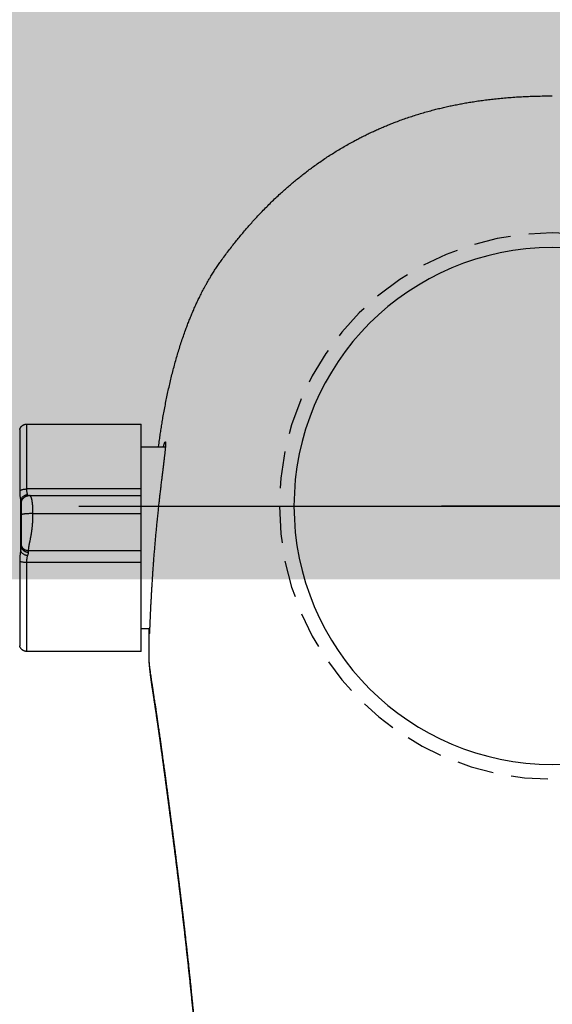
# Model space of a CAD drawing. Header units: millimetres. Extents: x 7483 to 13091, y 8111 to 13871.
# Tile 849 of 920: x 11571.27 to 11574.88, y 10658.83 to 10665.5. Entities that reach past the tile are written whole.
import ezdxf

# ---------------------------------------------------------------- set-up
doc = ezdxf.new("R2010")
doc.units = ezdxf.units.MM
doc.linetypes.add('DASHED', pattern=[19.05, 12.7, -6.35])
doc.linetypes.add('HIDDEN', pattern=[0.375, 0.25, -0.125])
doc.layers.add('daszed - 25x20', color=7, linetype='Continuous', lineweight=9, true_color=0xf7c6a0)
doc.layers.add('Wyposazenie Wew - Urzadzenia Sanitarne', color=6, linetype='Continuous')

# ---------------------------------------------------------------- blocks, each defined once
blk = doc.blocks.new('ORAS_ELECTRA')
for p, q in [((3.5617, 0.5549), (2.7874, 0.5549)), ((2.7874, 0.1156), (2.7874, 0.5549)), ((2.7874, 0.4019), (2.6221, 0.4019)), ((2.7874, 0.0717), (2.7874, 0.1156)), ((2.7874, 0.1156), (3.5617, 0.1156)), ((3.5426, 0.0716), (2.7874, 0.0716)), ((3.5426, 0.0716), (3.5426, 0.0716)), ((3.6034, 0.04), (3.6034, -0.3033)), ((3.5197, -0.0512), (2.7874, -0.0512)), ((2.7874, -0.3808), (2.7874, -0.3035)), ((2.7874, -0.3035), (3.5497, -0.3035)), ((2.7874, -0.9851), (2.7874, -0.3808)), ((3.5617, -0.3808), (2.7874, -0.3808)), ((2.7294, -0.832), (2.7874, -0.832)), ((2.7874, -0.9851), (3.5617, -0.9851)), ((2.7328, -1.0256), (2.7328, -1.0252))]:
    blk.add_line(p, q)
blk.add_lwpolyline([(-0.75, 0), (0.75, 0)])
at = {"color": 9, "linetype": 'HIDDEN', "true_color": 0xb8b8b8}
blk.add_circle((0, 0), 1.85, dxfattribs=at)
for points, knots in [([(2.6687, 0.4019), (2.6666, 0.4174), (2.6629, 0.4456), (2.6569, 0.4863), (2.6511, 0.5241), (2.6451, 0.5618), (2.6384, 0.6015), (2.631, 0.6429), (2.6228, 0.6863), (2.6142, 0.7295), (2.6051, 0.7727), (2.5955, 0.8158), (2.5855, 0.8586), (2.575, 0.901), (2.564, 0.9432), (2.5525, 0.9852), (2.5404, 1.0269), (2.5278, 1.0682), (2.5146, 1.1092), (2.5008, 1.15), (2.4876, 1.1872), (2.4752, 1.2207), (2.4636, 1.2507), (2.4516, 1.2806), (2.4392, 1.3103), (2.4264, 1.3399), (2.4131, 1.3693), (2.3994, 1.3986), (2.3845, 1.429), (2.3683, 1.4605), (2.3527, 1.4895), (2.3387, 1.5147), (2.3263, 1.5361), (2.3125, 1.5592), (2.2971, 1.5839), (2.28, 1.6101), (2.2625, 1.636), (2.2424, 1.6644), (2.2197, 1.6954), (2.1946, 1.7289), (2.17, 1.7608), (2.1459, 1.7913), (2.1224, 1.8203), (2.0986, 1.849), (2.0744, 1.8775), (2.0498, 1.9056), (2.0236, 1.9349), (1.9958, 1.9652), (1.9661, 1.9964), (1.936, 2.0272), (1.9054, 2.0576), (1.8742, 2.0875), (1.8443, 2.1153), (1.8157, 2.1411), (1.7885, 2.1651), (1.761, 2.1886), (1.733, 2.2117), (1.7048, 2.2345), (1.6762, 2.2569), (1.6472, 2.2789), (1.6167, 2.3014), (1.5845, 2.3243), (1.5507, 2.3476), (1.5164, 2.3703), (1.4818, 2.3925), (1.4467, 2.4141), (1.4111, 2.4351), (1.3753, 2.4556), (1.3419, 2.4738), (1.3111, 2.49), (1.2831, 2.5043), (1.2548, 2.5182), (1.2264, 2.5318), (1.1977, 2.545), (1.1687, 2.5579), (1.1395, 2.5704), (1.1098, 2.5826), (1.0801, 2.5945), (1.0473, 2.607), (1.0114, 2.6201), (0.9725, 2.6336), (0.9332, 2.6464), (0.8938, 2.6586), (0.8541, 2.6701), (0.8161, 2.6806), (0.7797, 2.6899), (0.7452, 2.6983), (0.7105, 2.7063), (0.6756, 2.7138), (0.6407, 2.7208), (0.6056, 2.7274), (0.5704, 2.7336), (0.5333, 2.7397), (0.4941, 2.7455), (0.4529, 2.7511), (0.4116, 2.7561), (0.3687, 2.7607), (0.3242, 2.765), (0.2781, 2.7687), (0.2319, 2.7718), (0.1856, 2.7743), (0.1392, 2.7762), (0.0928, 2.7775), (0.0464, 2.7784), (0.0155, 2.7785), (0, 2.7785)], [0, 0, 0, 0, 0.011884, 0.021541, 0.031198, 0.040858, 0.050517, 0.061658, 0.072798, 0.083938, 0.09509, 0.106242, 0.117393, 0.128399, 0.139405, 0.150419, 0.161432, 0.172305, 0.183178, 0.19406, 0.204942, 0.213072, 0.221203, 0.229333, 0.237463, 0.245619, 0.253775, 0.261931, 0.270086, 0.279443, 0.288799, 0.295047, 0.301296, 0.307544, 0.315447, 0.323352, 0.331258, 0.339161, 0.34974, 0.36032, 0.370899, 0.380327, 0.389756, 0.399185, 0.408626, 0.418068, 0.427509, 0.43839, 0.449271, 0.460152, 0.471056, 0.481961, 0.492865, 0.502019, 0.511174, 0.520329, 0.529483, 0.538667, 0.547851, 0.557036, 0.566219, 0.5766, 0.586982, 0.597364, 0.607745, 0.618173, 0.628604, 0.639034, 0.649463, 0.65742, 0.665378, 0.673335, 0.681305, 0.689275, 0.697245, 0.705338, 0.713432, 0.721531, 0.729629, 0.740047, 0.750464, 0.760882, 0.771325, 0.781768, 0.792212, 0.801205, 0.8102, 0.819195, 0.828189, 0.837207, 0.846227, 0.855246, 0.864265, 0.874765, 0.885266, 0.895775, 0.906283, 0.917982, 0.929681, 0.941381, 0.953079, 0.964809, 0.97654, 0.98827, 1, 1, 1, 1]), ([(3.61, 0.518), (3.6095, 0.5196), (3.6085, 0.5228), (3.6066, 0.5271), (3.6045, 0.531), (3.6024, 0.5341), (3.6005, 0.5365), (3.5989, 0.5384), (3.5974, 0.54), (3.596, 0.5414), (3.5944, 0.5428), (3.5923, 0.5445), (3.5896, 0.5465), (3.5864, 0.5485), (3.5825, 0.5505), (3.5781, 0.5523), (3.5731, 0.5537), (3.5675, 0.5547), (3.5637, 0.5549), (3.5617, 0.5549)], [0, 0, 0, 0, 0.078431, 0.1516011, 0.2186896, 0.2790502, 0.32217, 0.3604948, 0.3938979, 0.422293, 0.4507485, 0.4935938, 0.5444787, 0.6032665, 0.6696909, 0.7433181, 0.8235147, 0.9094301, 1, 1, 1, 1]), ([(3.5617, 0.1156), (3.5617, 0.1291), (3.5617, 0.156), (3.5617, 0.1948), (3.5617, 0.2323), (3.5617, 0.2683), (3.5617, 0.3025), (3.5617, 0.3351), (3.5617, 0.3657), (3.5617, 0.3943), (3.5617, 0.4209), (3.5617, 0.4452), (3.5617, 0.4673), (3.5617, 0.4871), (3.5617, 0.5045), (3.5617, 0.5194), (3.5617, 0.5317), (3.5617, 0.5415), (3.5617, 0.5488), (3.5617, 0.5532), (3.5617, 0.5552), (3.5617, 0.5548), (3.5617, 0.5547)], [0, 0, 0, 0, 0.051969, 0.103938, 0.155907, 0.207876, 0.259845, 0.311814, 0.363783, 0.415752, 0.467721, 0.51969, 0.571659, 0.623628, 0.675597, 0.727566, 0.779535, 0.831504, 0.883473, 0.935442, 0.987411, 1, 1, 1, 1]), ([(3.61, 0.5179), (3.61, 0.5179), (3.61, 0.5178), (3.61, 0.5162), (3.61, 0.5136), (3.61, 0.5098), (3.61, 0.5049), (3.61, 0.4989), (3.61, 0.4918), (3.61, 0.4836), (3.61, 0.4745), (3.61, 0.4644), (3.61, 0.4531), (3.61, 0.4408), (3.61, 0.4274), (3.61, 0.413), (3.61, 0.3976), (3.61, 0.3814), (3.61, 0.3644), (3.61, 0.3466), (3.61, 0.3279), (3.61, 0.3084), (3.61, 0.2879), (3.61, 0.2665), (3.61, 0.2444), (3.61, 0.2215), (3.61, 0.1982), (3.61, 0.1743), (3.61, 0.15), (3.61, 0.1252), (3.61, 0.1082), (3.61, 0.0997)], [0, 0, 0, 0, 0.030258, 0.064558, 0.099481, 0.134404, 0.169327, 0.204251, 0.239174, 0.273473, 0.307773, 0.342072, 0.376372, 0.411295, 0.446218, 0.481141, 0.516065, 0.550988, 0.585287, 0.619587, 0.653886, 0.688186, 0.723109, 0.758032, 0.792955, 0.827879, 0.862802, 0.897101, 0.931401, 0.9657, 1, 1, 1, 1]), ([(2.6354, 0.4019), (2.6351, 0.403), (2.6344, 0.4055), (2.6334, 0.4092), (2.6323, 0.413), (2.6313, 0.4165), (2.6303, 0.4198), (2.6292, 0.423), (2.6282, 0.4258), (2.6272, 0.4283), (2.6263, 0.4305), (2.6255, 0.4322), (2.6247, 0.4336), (2.6238, 0.4346), (2.623, 0.4351), (2.6224, 0.4348), (2.6219, 0.4339), (2.6215, 0.4324), (2.6212, 0.4304), (2.6211, 0.4282), (2.621, 0.4257), (2.621, 0.4228), (2.621, 0.4196), (2.6212, 0.4159), (2.6214, 0.4115), (2.6217, 0.4061), (2.6222, 0.3997), (2.6228, 0.3926), (2.6235, 0.3851), (2.6243, 0.3773), (2.6251, 0.3697), (2.6259, 0.3622), (2.6268, 0.3547), (2.6276, 0.3469), (2.6286, 0.3387), (2.6296, 0.3303), (2.6307, 0.3205), (2.6321, 0.3095), (2.6336, 0.297), (2.6352, 0.284), (2.6368, 0.2709), (2.6384, 0.2578), (2.64, 0.2454), (2.6415, 0.2333), (2.6429, 0.2216), (2.6444, 0.2096), (2.6459, 0.1973), (2.6475, 0.1848), (2.6492, 0.1707), (2.6511, 0.1551), (2.6532, 0.1377), (2.6553, 0.12), (2.6574, 0.1024), (2.6594, 0.0852), (2.6612, 0.0691), (2.663, 0.0537), (2.6647, 0.0389), (2.6663, 0.0239), (2.668, 0.0088), (2.6697, -0.0065), (2.6715, -0.0235), (2.6735, -0.0422), (2.6757, -0.0626), (2.6778, -0.0833), (2.6798, -0.1034), (2.6818, -0.123), (2.6835, -0.141), (2.6852, -0.1581), (2.6867, -0.1748), (2.6883, -0.1921), (2.69, -0.2101), (2.6916, -0.2281), (2.6932, -0.2466), (2.6948, -0.2655), (2.6965, -0.2849), (2.6981, -0.3043), (2.6996, -0.3235), (2.7011, -0.3425), (2.7025, -0.3603), (2.7038, -0.377), (2.7049, -0.3926), (2.7061, -0.4081), (2.7072, -0.4235), (2.7083, -0.4388), (2.7094, -0.4555), (2.7106, -0.4735), (2.7119, -0.4927), (2.7131, -0.5117), (2.7142, -0.5299), (2.7153, -0.5471), (2.7162, -0.5625), (2.717, -0.5769), (2.7178, -0.5901), (2.7185, -0.6032), (2.7192, -0.616), (2.7199, -0.6286), (2.7206, -0.6422), (2.7214, -0.6567), (2.7222, -0.6719), (2.7229, -0.6867), (2.7236, -0.7006), (2.7242, -0.7135), (2.7247, -0.7249), (2.7252, -0.7353), (2.7256, -0.7448), (2.726, -0.754), (2.7264, -0.7628), (2.7268, -0.7714), (2.7272, -0.7804), (2.7276, -0.7897), (2.728, -0.7993), (2.7283, -0.8082), (2.7287, -0.8163), (2.729, -0.8235), (2.7293, -0.8296), (2.7295, -0.835), (2.7297, -0.8396), (2.7299, -0.8439), (2.7301, -0.8478), (2.7303, -0.8513), (2.7305, -0.8547), (2.7307, -0.8579), (2.7308, -0.8607), (2.731, -0.8628), (2.7312, -0.8642), (2.7313, -0.865), (2.7314, -0.8651), (2.7315, -0.8648), (2.7316, -0.8641), (2.7317, -0.863), (2.7318, -0.8615), (2.7319, -0.8596), (2.7319, -0.857), (2.732, -0.8537), (2.7321, -0.8495), (2.7321, -0.8445), (2.7322, -0.8391), (2.7322, -0.8348), (2.7322, -0.8324), (2.7322, -0.832)], [0, 0, 0, 0, 0.0042792, 0.0099787, 0.0156781, 0.021404, 0.0271325, 0.0336812, 0.0402309, 0.0467796, 0.0533655, 0.0599525, 0.0665385, 0.075105, 0.0836716, 0.0922755, 0.1008795, 0.1086514, 0.1164303, 0.1228835, 0.1293378, 0.135791, 0.1422804, 0.1487709, 0.1552604, 0.1636998, 0.1721392, 0.1806144, 0.1890896, 0.1967438, 0.2044047, 0.2108416, 0.2172794, 0.2237163, 0.2301885, 0.2366616, 0.2431338, 0.2515487, 0.2599637, 0.2684131, 0.2768626, 0.2844923, 0.2921284, 0.2986405, 0.3051535, 0.3116655, 0.3182132, 0.3247618, 0.3313095, 0.3398225, 0.3483355, 0.3568835, 0.3654316, 0.3731504, 0.3808757, 0.3874612, 0.3940477, 0.4006332, 0.4072552, 0.4138782, 0.4205002, 0.4291111, 0.4377221, 0.4463692, 0.4550164, 0.4628257, 0.4706418, 0.477228, 0.4838183, 0.4911381, 0.498458, 0.5058002, 0.5131423, 0.5210725, 0.5290028, 0.5369615, 0.5449203, 0.5527456, 0.5605779, 0.5671458, 0.5737147, 0.5802826, 0.5868873, 0.593493, 0.6000978, 0.6086872, 0.6172766, 0.6259026, 0.6345286, 0.6423194, 0.650117, 0.6566572, 0.6631984, 0.6697386, 0.6763153, 0.682893, 0.6894697, 0.6980223, 0.7065749, 0.7151638, 0.7237526, 0.7315096, 0.7392733, 0.7458024, 0.7523325, 0.7588616, 0.765427, 0.7719935, 0.7785589, 0.7870967, 0.7956344, 0.8042082, 0.812782, 0.8205252, 0.8282751, 0.8348041, 0.841334, 0.847863, 0.8544283, 0.8609946, 0.8675599, 0.8760975, 0.884635, 0.8932085, 0.9017821, 0.909525, 0.9172746, 0.9238053, 0.930337, 0.9368677, 0.9434348, 0.9500028, 0.9565699, 0.9651097, 0.9736495, 0.9822254, 0.9908012, 0.9985463, 1, 1, 1, 1]), ([(2.7874, -0.0512), (2.7874, -0.0486), (2.7874, -0.0433), (2.7874, -0.0357), (2.7874, -0.0284), (2.7874, -0.0214), (2.7874, -0.0147), (2.7874, -0.0083), (2.7874, -0.0022), (2.7874, 0.0036), (2.7874, 0.0091), (2.7874, 0.0144), (2.7874, 0.0193), (2.7874, 0.024), (2.7874, 0.0284), (2.7874, 0.0328), (2.7874, 0.037), (2.7874, 0.0411), (2.7874, 0.0449), (2.7874, 0.0484), (2.7874, 0.0516), (2.7874, 0.0545), (2.7874, 0.0573), (2.7874, 0.0599), (2.7874, 0.0622), (2.7874, 0.0643), (2.7874, 0.0661), (2.7874, 0.0677), (2.7874, 0.0691), (2.7874, 0.0702), (2.7874, 0.071), (2.7874, 0.0715), (2.7874, 0.0716), (2.7874, 0.0716), (2.7874, 0.0716)], [0, 0, 0, 0, 0.019721, 0.03899, 0.057967, 0.076814, 0.095683, 0.114718, 0.134051, 0.153798, 0.17406, 0.194923, 0.216457, 0.238722, 0.261761, 0.285612, 0.313317, 0.342096, 0.371961, 0.402918, 0.434962, 0.468086, 0.502274, 0.541086, 0.581133, 0.622379, 0.664784, 0.708307, 0.762973, 0.819155, 0.87676, 0.935693, 0.995855, 1, 1, 1, 1]), ([(3.5197, -0.0512), (3.5197, -0.0486), (3.5197, -0.0435), (3.5199, -0.0359), (3.52, -0.0284), (3.5202, -0.0212), (3.5205, -0.0142), (3.5209, -0.0073), (3.5213, -0.0007), (3.5218, 0.0056), (3.5223, 0.0114), (3.5229, 0.0167), (3.5233, 0.0202), (3.5236, 0.0225), (3.5238, 0.0237), (3.5239, 0.0249), (3.5241, 0.0261), (3.5242, 0.0272), (3.5245, 0.0292), (3.525, 0.0321), (3.5257, 0.0358), (3.5264, 0.0395), (3.5272, 0.0433), (3.5281, 0.047), (3.529, 0.0503), (3.5299, 0.0533), (3.5308, 0.056), (3.5317, 0.0585), (3.5327, 0.0609), (3.5337, 0.063), (3.5349, 0.0653), (3.5362, 0.0673), (3.5377, 0.069), (3.539, 0.0702), (3.5402, 0.071), (3.5413, 0.0714), (3.5421, 0.0716), (3.5425, 0.0716), (3.5426, 0.0716)], [0, 0, 0, 0, 0.01917, 0.038292, 0.057502, 0.076956, 0.09682, 0.117269, 0.138479, 0.160625, 0.183871, 0.204366, 0.225833, 0.231627, 0.237495, 0.243437, 0.249456, 0.255552, 0.261727, 0.28189, 0.304533, 0.329846, 0.358036, 0.389317, 0.423917, 0.45358, 0.485546, 0.519924, 0.556824, 0.596349, 0.638597, 0.700325, 0.760775, 0.819502, 0.876112, 0.93026, 0.981648, 1, 1, 1, 1]), ([(3.5997, 0.0163), (3.5997, 0.0165), (3.5997, 0.017), (3.5997, 0.0179), (3.5997, 0.0187), (3.5996, 0.0195), (3.5996, 0.0202), (3.5996, 0.0209), (3.5995, 0.0214), (3.5995, 0.0219), (3.5994, 0.0223), (3.5994, 0.0227), (3.5993, 0.023), (3.5993, 0.0233), (3.5993, 0.0236), (3.5992, 0.024), (3.5991, 0.0244), (3.5991, 0.0249), (3.5989, 0.0258), (3.5987, 0.0272), (3.5981, 0.0298), (3.5972, 0.033), (3.5958, 0.0367), (3.5943, 0.0401), (3.5927, 0.0432), (3.5909, 0.0462), (3.5892, 0.0486), (3.5878, 0.0504), (3.5868, 0.0516), (3.586, 0.0525), (3.5853, 0.0533), (3.5845, 0.0541), (3.5835, 0.0551), (3.5823, 0.0563), (3.5805, 0.0579), (3.5783, 0.0597), (3.5758, 0.0615), (3.5733, 0.0632), (3.5709, 0.0645), (3.5686, 0.0657), (3.5666, 0.0666), (3.5648, 0.0674), (3.5631, 0.068), (3.5613, 0.0687), (3.5592, 0.0693), (3.5569, 0.0699), (3.5543, 0.0705), (3.5521, 0.0709), (3.5502, 0.0711), (3.5487, 0.0713), (3.547, 0.0715), (3.5449, 0.0716), (3.5435, 0.0716), (3.5427, 0.0716)], [0, 0, 0, 0, 0.041021, 0.077129, 0.108289, 0.134488, 0.155745, 0.166554, 0.175503, 0.182672, 0.188223, 0.190501, 0.192537, 0.19444, 0.19634, 0.198367, 0.203303, 0.208682, 0.214023, 0.226465, 0.24817, 0.285339, 0.314754, 0.343372, 0.372817, 0.40328, 0.434823, 0.453059, 0.467575, 0.478348, 0.486536, 0.495857, 0.510203, 0.526983, 0.546081, 0.579762, 0.61095, 0.639622, 0.668015, 0.693395, 0.715765, 0.735138, 0.75305, 0.773725, 0.797404, 0.824822, 0.855364, 0.888996, 0.905911, 0.923594, 0.944615, 0.9701, 1, 1, 1, 1]), ([(3.5528, 0.0707), (3.5531, 0.0713), (3.5538, 0.0731), (3.5547, 0.0751), (3.5553, 0.0765)], [0, 0, 0, 0, 0.333283, 1, 1, 1, 1]), ([(3.5553, 0.0765), (3.556, 0.0782), (3.5573, 0.0817), (3.5589, 0.0876), (3.5602, 0.094), (3.5611, 0.1008), (3.5616, 0.108), (3.5617, 0.1131), (3.5617, 0.1156)], [0, 0, 0, 0, 0.1721607, 0.3417805, 0.5091093, 0.6744073, 0.8379446, 1, 1, 1, 1]), ([(3.5553, 0.0765), (3.5579, 0.0762), (3.5633, 0.0754), (3.5713, 0.073), (3.5791, 0.0694), (3.5863, 0.0648), (3.5925, 0.0593), (3.5975, 0.0531), (3.6013, 0.0467), (3.6027, 0.0422), (3.6034, 0.04)], [0, 0, 0, 0, 0.118749, 0.242699, 0.370375, 0.5, 0.629625, 0.757301, 0.881251, 1, 1, 1, 1]), ([(3.61, 0.0997), (3.6092, 0.1008), (3.6076, 0.103), (3.6036, 0.106), (3.5985, 0.1088), (3.5923, 0.1113), (3.5852, 0.1132), (3.5775, 0.1146), (3.5696, 0.1154), (3.5643, 0.1155), (3.5617, 0.1156)], [0, 0, 0, 0, 0.1191402, 0.243165, 0.3706743, 0.5, 0.6293257, 0.756835, 0.8808598, 1, 1, 1, 1]), ([(3.61, 0.0997), (3.61, 0.0958), (3.6099, 0.088), (3.6093, 0.0769), (3.6084, 0.0665), (3.6071, 0.0568), (3.6055, 0.0478), (3.6041, 0.0426), (3.6034, 0.04)], [0, 0, 0, 0, 0.165911, 0.33128, 0.498335, 0.665401, 0.831978, 1, 1, 1, 1]), ([(3.6034, 0.04), (3.6029, 0.0371), (3.602, 0.0315), (3.6008, 0.0242), (3.5999, 0.0178), (3.5998, 0.0145), (3.5997, 0.0128)], [0, 0, 0, 0, 0.266792, 0.520964, 0.764581, 1, 1, 1, 1]), ([(3.5997, 0.0162), (3.5997, 0.016), (3.5997, 0.0157), (3.5997, 0.0147), (3.5997, 0.0133), (3.5997, 0.0115), (3.5997, 0.0093), (3.5997, 0.0068), (3.5997, 0.0038), (3.5997, 0.0008), (3.5997, -0.0021), (3.5997, -0.0048), (3.5997, -0.0077), (3.5997, -0.0107), (3.5997, -0.0139), (3.5997, -0.0173), (3.5997, -0.0209), (3.5997, -0.0247), (3.5997, -0.028), (3.5997, -0.0305), (3.5997, -0.0321), (3.5997, -0.0338), (3.5997, -0.0354), (3.5997, -0.0371), (3.5997, -0.0396), (3.5997, -0.0429), (3.5997, -0.0464), (3.5997, -0.0488), (3.5997, -0.0501), (3.5997, -0.0514), (3.5997, -0.0527), (3.5997, -0.054), (3.5997, -0.0553), (3.5997, -0.0563), (3.5997, -0.0571), (3.5997, -0.0576), (3.5997, -0.0582), (3.5997, -0.0591), (3.5997, -0.0598), (3.5997, -0.0603)], [0, 0, 0, 0, 0.076078, 0.15297, 0.227006, 0.298208, 0.366602, 0.432213, 0.495074, 0.555219, 0.594456, 0.632169, 0.668376, 0.703094, 0.736346, 0.768157, 0.800233, 0.830287, 0.858366, 0.86887, 0.879083, 0.889008, 0.898651, 0.908017, 0.917111, 0.938818, 0.957286, 0.962758, 0.967903, 0.972732, 0.977263, 0.981513, 0.985504, 0.989865, 0.991183, 0.992445, 0.993663, 0.996026, 1, 1, 1, 1]), ([(2.7874, -0.3035), (2.7874, -0.3017), (2.7874, -0.2982), (2.7874, -0.2926), (2.7874, -0.287), (2.7874, -0.2811), (2.7874, -0.275), (2.7874, -0.2687), (2.7874, -0.2626), (2.7874, -0.2568), (2.7874, -0.2513), (2.7874, -0.2456), (2.7874, -0.2398), (2.7874, -0.2337), (2.7874, -0.2275), (2.7874, -0.2213), (2.7874, -0.2152), (2.7874, -0.2092), (2.7874, -0.2031), (2.7874, -0.1968), (2.7874, -0.1903), (2.7874, -0.1841), (2.7874, -0.1782), (2.7874, -0.1726), (2.7874, -0.167), (2.7874, -0.1612), (2.7874, -0.1553), (2.7874, -0.1493), (2.7874, -0.1432), (2.7874, -0.137), (2.7874, -0.1307), (2.7874, -0.1242), (2.7874, -0.1176), (2.7874, -0.1108), (2.7874, -0.1039), (2.7874, -0.0969), (2.7874, -0.0896), (2.7874, -0.0823), (2.7874, -0.0747), (2.7874, -0.067), (2.7874, -0.0591), (2.7874, -0.0539), (2.7874, -0.0512)], [0, 0, 0, 0, 0.049887, 0.099698, 0.149297, 0.198547, 0.247314, 0.295466, 0.34287, 0.379507, 0.415541, 0.45091, 0.485556, 0.519419, 0.552445, 0.584578, 0.61163, 0.637943, 0.663488, 0.688238, 0.712168, 0.735259, 0.752802, 0.769811, 0.786283, 0.802217, 0.817617, 0.832489, 0.846477, 0.85999, 0.873048, 0.885678, 0.897914, 0.909797, 0.921379, 0.932718, 0.943882, 0.954949, 0.966002, 0.977133, 0.988433, 1, 1, 1, 1]), ([(3.5497, -0.3035), (3.5497, -0.3018), (3.5497, -0.2983), (3.5493, -0.2928), (3.5487, -0.2869), (3.5479, -0.2809), (3.547, -0.2747), (3.5462, -0.2701), (3.5457, -0.2672), (3.5455, -0.266), (3.5453, -0.2648), (3.5451, -0.2637), (3.5448, -0.2621), (3.5443, -0.2597), (3.5436, -0.2561), (3.5428, -0.2522), (3.5419, -0.2479), (3.5409, -0.2431), (3.5397, -0.2373), (3.5383, -0.2302), (3.5366, -0.2217), (3.535, -0.2134), (3.5336, -0.2059), (3.5325, -0.1997), (3.5314, -0.1935), (3.5304, -0.1875), (3.5295, -0.1816), (3.5286, -0.1759), (3.5278, -0.1702), (3.5271, -0.1647), (3.5263, -0.1594), (3.5256, -0.1538), (3.5251, -0.1496), (3.5248, -0.1469), (3.5248, -0.1461), (3.5247, -0.1454), (3.5246, -0.1446), (3.5245, -0.1438), (3.5242, -0.1409), (3.5237, -0.1359), (3.523, -0.1284), (3.5224, -0.1209), (3.5218, -0.1133), (3.5213, -0.1056), (3.5209, -0.0979), (3.5205, -0.0902), (3.5202, -0.0824), (3.52, -0.0746), (3.5199, -0.0668), (3.5197, -0.059), (3.5197, -0.0538), (3.5197, -0.0512)], [0, 0, 0, 0, 0.047929, 0.097632, 0.148959, 0.20173, 0.249192, 0.297439, 0.305998, 0.314574, 0.323166, 0.331729, 0.336957, 0.358592, 0.382731, 0.408606, 0.436117, 0.465151, 0.495573, 0.53725, 0.580638, 0.625264, 0.652229, 0.677298, 0.700547, 0.722056, 0.741908, 0.760187, 0.77698, 0.792763, 0.807157, 0.82025, 0.835675, 0.837547, 0.839386, 0.841193, 0.842966, 0.844708, 0.846419, 0.862519, 0.877721, 0.8921, 0.905742, 0.918737, 0.931183, 0.943183, 0.95484, 0.966256, 0.977529, 0.98875, 1, 1, 1, 1]), ([(3.5197, -0.0512), (3.5229, -0.0512), (3.5295, -0.0512), (3.5394, -0.0515), (3.5485, -0.0518), (3.5566, -0.0522), (3.5636, -0.0527), (3.5703, -0.0532), (3.5764, -0.0538), (3.5819, -0.0545), (3.5868, -0.0553), (3.5909, -0.0561), (3.5946, -0.057), (3.5975, -0.058), (3.5994, -0.0591), (3.5996, -0.0599), (3.5997, -0.0603)], [0, 0, 0, 0, 0.076805, 0.156939, 0.239951, 0.303775, 0.368607, 0.434128, 0.5, 0.565872, 0.631393, 0.696225, 0.760049, 0.843061, 0.923195, 1, 1, 1, 1]), ([(3.5997, -0.0603), (3.5997, -0.0606), (3.5997, -0.0612), (3.5997, -0.0619), (3.5997, -0.0627), (3.5997, -0.0635), (3.5997, -0.0643), (3.5997, -0.0648), (3.5997, -0.0656), (3.5997, -0.0667), (3.5997, -0.0681), (3.5997, -0.0696), (3.5997, -0.0713), (3.5997, -0.0732), (3.5997, -0.0753), (3.5997, -0.0777), (3.5997, -0.0802), (3.5997, -0.0827), (3.5997, -0.0862), (3.5997, -0.0906), (3.5997, -0.0958), (3.5997, -0.101), (3.5997, -0.1064), (3.5997, -0.1117), (3.5997, -0.1176), (3.5997, -0.124), (3.5997, -0.1307), (3.5997, -0.1374), (3.5997, -0.1441), (3.5997, -0.1512), (3.5997, -0.1587), (3.5997, -0.1666), (3.5997, -0.1742), (3.5997, -0.1818), (3.5997, -0.1891), (3.5997, -0.1962), (3.5997, -0.2032), (3.5997, -0.2098), (3.5997, -0.217), (3.5997, -0.2246), (3.5997, -0.2326), (3.5997, -0.2402), (3.5997, -0.2474), (3.5997, -0.2519), (3.5997, -0.2541)], [0, 0, 0, 0, 0.001701, 0.002985, 0.003853, 0.006141, 0.006983, 0.007871, 0.008809, 0.011147, 0.013741, 0.016608, 0.01976, 0.023207, 0.027986, 0.033081, 0.038503, 0.044262, 0.050366, 0.063113, 0.076757, 0.091334, 0.106873, 0.123398, 0.140929, 0.164183, 0.188733, 0.214605, 0.241819, 0.270395, 0.30684, 0.344941, 0.384718, 0.426192, 0.469379, 0.513475, 0.55925, 0.606715, 0.65169, 0.717432, 0.785117, 0.854763, 0.926386, 1, 1, 1, 1]), ([(3.5497, -0.3035), (3.5517, -0.3034), (3.5558, -0.3033), (3.562, -0.3021), (3.5677, -0.3003), (3.5728, -0.2981), (3.5772, -0.2955), (3.5813, -0.2925), (3.5851, -0.2891), (3.5886, -0.2853), (3.5916, -0.2812), (3.5942, -0.2769), (3.5965, -0.2719), (3.5983, -0.2663), (3.5995, -0.2601), (3.5997, -0.2561), (3.5997, -0.2541)], [0, 0, 0, 0, 0.076805, 0.156939, 0.239951, 0.303775, 0.368607, 0.434128, 0.5, 0.565872, 0.631393, 0.696225, 0.760049, 0.843061, 0.923195, 1, 1, 1, 1]), ([(3.5997, -0.2541), (3.5997, -0.2548), (3.5997, -0.2562), (3.5997, -0.2594), (3.5997, -0.2633), (3.5997, -0.2667), (3.5997, -0.2684)], [0, 0, 0, 0, 0.250764, 0.5, 0.749236, 1, 1, 1, 1]), ([(3.5997, -0.2684), (3.5997, -0.2702), (3.5995, -0.2739), (3.5983, -0.2794), (3.5965, -0.2845), (3.5942, -0.289), (3.5916, -0.2929), (3.5886, -0.2966), (3.5851, -0.3), (3.5813, -0.3031), (3.5772, -0.3058), (3.5728, -0.3081), (3.5677, -0.3102), (3.562, -0.3118), (3.5558, -0.3129), (3.5517, -0.313), (3.5497, -0.313)], [0, 0, 0, 0, 0.076805, 0.156939, 0.239951, 0.303775, 0.368607, 0.434128, 0.5, 0.565872, 0.631393, 0.696225, 0.760049, 0.843061, 0.923195, 1, 1, 1, 1]), ([(3.5553, -0.3353), (3.5547, -0.3335), (3.5536, -0.33), (3.5522, -0.3255), (3.551, -0.321), (3.55, -0.3168), (3.5498, -0.3142), (3.5497, -0.313)], [0, 0, 0, 0, 0.2023635, 0.3901898, 0.5636404, 0.7972661, 1, 1, 1, 1]), ([(3.6034, -0.3033), (3.6027, -0.3051), (3.6013, -0.3088), (3.5975, -0.3143), (3.5925, -0.3195), (3.5863, -0.3243), (3.5791, -0.3284), (3.5713, -0.3317), (3.5633, -0.334), (3.5579, -0.3349), (3.5553, -0.3353)], [0, 0, 0, 0, 0.118749, 0.242699, 0.370375, 0.5, 0.629625, 0.757301, 0.881251, 1, 1, 1, 1]), ([(3.5997, -0.2684), (3.5998, -0.2707), (3.5999, -0.2755), (3.6008, -0.2838), (3.602, -0.2931), (3.6029, -0.2998), (3.6034, -0.3033)], [0, 0, 0, 0, 0.235419, 0.479036, 0.733208, 1, 1, 1, 1]), ([(3.6034, -0.3033), (3.6041, -0.3066), (3.6055, -0.3133), (3.6071, -0.3242), (3.6084, -0.3357), (3.6093, -0.3476), (3.6099, -0.3601), (3.61, -0.3686), (3.61, -0.3728)], [0, 0, 0, 0, 0.167999, 0.334577, 0.501664, 0.668698, 0.834066, 1, 1, 1, 1]), ([(3.5617, -0.3808), (3.5617, -0.3781), (3.5616, -0.3725), (3.5611, -0.3645), (3.5602, -0.3567), (3.5589, -0.3491), (3.5573, -0.3419), (3.556, -0.3375), (3.5553, -0.3353)], [0, 0, 0, 0, 0.162055, 0.325593, 0.490891, 0.658219, 0.827839, 1, 1, 1, 1]), ([(3.61, -0.3728), (3.6092, -0.3734), (3.6076, -0.3745), (3.6036, -0.376), (3.5985, -0.3774), (3.5923, -0.3786), (3.5852, -0.3796), (3.5775, -0.3803), (3.5696, -0.3807), (3.5643, -0.3808), (3.5617, -0.3808)], [0, 0, 0, 0, 0.11914, 0.243165, 0.370674, 0.5, 0.629326, 0.756835, 0.88086, 1, 1, 1, 1]), ([(3.5617, -0.9849), (3.5617, -0.985), (3.5617, -0.9854), (3.5617, -0.9837), (3.5617, -0.9796), (3.5617, -0.9727), (3.5617, -0.9632), (3.5617, -0.9512), (3.5617, -0.9366), (3.5617, -0.9195), (3.5617, -0.9001), (3.5617, -0.8783), (3.5617, -0.8542), (3.5617, -0.8279), (3.5617, -0.7995), (3.5617, -0.7691), (3.5617, -0.7369), (3.5617, -0.7028), (3.5617, -0.667), (3.5617, -0.6297), (3.5617, -0.591), (3.5617, -0.551), (3.5617, -0.5099), (3.5617, -0.4677), (3.5617, -0.4247), (3.5617, -0.3954), (3.5617, -0.3808)], [0, 0, 0, 0, 0.005033, 0.048292, 0.091552, 0.134811, 0.17807, 0.22133, 0.264589, 0.307849, 0.351108, 0.394368, 0.437627, 0.480887, 0.524146, 0.567405, 0.610665, 0.653924, 0.697184, 0.740443, 0.783703, 0.826962, 0.870222, 0.913481, 0.956741, 1, 1, 1, 1]), ([(3.61, -0.3728), (3.61, -0.3822), (3.61, -0.401), (3.61, -0.4287), (3.61, -0.4561), (3.61, -0.4832), (3.61, -0.5097), (3.61, -0.5356), (3.61, -0.5608), (3.61, -0.5855), (3.61, -0.6099), (3.61, -0.6337), (3.61, -0.6571), (3.61, -0.6798), (3.61, -0.7017), (3.61, -0.7228), (3.61, -0.743), (3.61, -0.7623), (3.61, -0.7807), (3.61, -0.7984), (3.61, -0.8154), (3.61, -0.8315), (3.61, -0.8466), (3.61, -0.8608), (3.61, -0.8739), (3.61, -0.8859), (3.61, -0.8968), (3.61, -0.9067), (3.61, -0.9157), (3.61, -0.9236), (3.61, -0.9305), (3.61, -0.9362), (3.61, -0.9409), (3.61, -0.9444), (3.61, -0.9468), (3.61, -0.948), (3.61, -0.948), (3.61, -0.948)], [0, 0, 0, 0, 0.02907, 0.058141, 0.087211, 0.116281, 0.145352, 0.173903, 0.202454, 0.231005, 0.259557, 0.288627, 0.317697, 0.346768, 0.375838, 0.404908, 0.433459, 0.462011, 0.490562, 0.519113, 0.548184, 0.577254, 0.606324, 0.635395, 0.664465, 0.693016, 0.721567, 0.750119, 0.77867, 0.80774, 0.836811, 0.865881, 0.894951, 0.924021, 0.952573, 0.981124, 1, 1, 1, 1]), ([(2.7328, -1.0252), (2.7328, -1.0236), (2.7328, -1.0209), (2.7328, -1.0172), (2.7329, -1.0144), (2.7329, -1.0119), (2.7329, -1.0095), (2.7329, -1.0073), (2.7329, -1.0053), (2.7329, -1.0034), (2.733, -1.0014), (2.733, -0.9992), (2.733, -0.9967), (2.733, -0.9934), (2.733, -0.9892), (2.7331, -0.9843), (2.7331, -0.98), (2.7331, -0.9766), (2.7331, -0.9742), (2.7331, -0.972), (2.7331, -0.9701), (2.7332, -0.9684), (2.7332, -0.9667), (2.7332, -0.9649), (2.7332, -0.9629), (2.7332, -0.9607), (2.7332, -0.9585), (2.7332, -0.9562), (2.7332, -0.9538), (2.7332, -0.9514), (2.7332, -0.9489), (2.7333, -0.9463), (2.7333, -0.9428), (2.7333, -0.9385), (2.7333, -0.9339), (2.7333, -0.93), (2.7333, -0.9268), (2.7333, -0.9239), (2.7333, -0.9212), (2.7334, -0.9186), (2.7334, -0.9161), (2.7334, -0.9138), (2.7334, -0.9114), (2.7334, -0.9088), (2.7334, -0.9059), (2.7334, -0.9028), (2.7334, -0.8997), (2.7334, -0.8968), (2.7334, -0.8941), (2.7334, -0.8915), (2.7334, -0.8891), (2.7334, -0.887), (2.7334, -0.8852), (2.7334, -0.8831), (2.7334, -0.8806), (2.7334, -0.8777), (2.7334, -0.8753), (2.7334, -0.8733), (2.7334, -0.8716), (2.7334, -0.8697), (2.7334, -0.8676), (2.7334, -0.8653), (2.7334, -0.8629), (2.7334, -0.8604), (2.7334, -0.8576), (2.7334, -0.8544), (2.7334, -0.8511), (2.7334, -0.8481), (2.7334, -0.8456), (2.7334, -0.8434), (2.7334, -0.8413), (2.7334, -0.8392), (2.7334, -0.837), (2.7334, -0.8346), (2.7334, -0.8329), (2.7334, -0.832)], [0, 0, 0, 0, 0.025346, 0.041514, 0.055857, 0.06875, 0.08098, 0.092572, 0.102123, 0.112108, 0.12253, 0.133537, 0.146021, 0.160132, 0.184501, 0.210263, 0.236236, 0.250249, 0.263083, 0.274263, 0.283805, 0.292587, 0.301103, 0.309352, 0.320331, 0.331606, 0.343364, 0.355775, 0.366984, 0.379486, 0.392895, 0.406407, 0.419997, 0.446769, 0.473511, 0.49133, 0.507531, 0.522448, 0.536266, 0.54984, 0.563598, 0.574662, 0.586898, 0.600495, 0.615341, 0.631272, 0.648204, 0.662699, 0.676923, 0.690761, 0.703171, 0.713907, 0.72309, 0.731765, 0.746959, 0.761608, 0.777025, 0.784694, 0.793131, 0.802937, 0.814112, 0.826455, 0.839046, 0.851769, 0.864615, 0.883765, 0.901031, 0.916411, 0.929903, 0.940738, 0.951503, 0.96226, 0.973257, 0.985821, 1, 1, 1, 1]), ([(3.5617, -0.985), (3.5634, -0.985), (3.5667, -0.9849), (3.5715, -0.9842), (3.5757, -0.9831), (3.5792, -0.9819), (3.5821, -0.9807), (3.5843, -0.9797), (3.5863, -0.9786), (3.5879, -0.9776), (3.5898, -0.9765), (3.5919, -0.9749), (3.5945, -0.9728), (3.5973, -0.9702), (3.6003, -0.967), (3.6032, -0.9632), (3.6059, -0.9587), (3.6083, -0.9537), (3.6094, -0.95), (3.61, -0.9481)], [0, 0, 0, 0, 0.07845, 0.151634, 0.218731, 0.279096, 0.322217, 0.36054, 0.39394, 0.422331, 0.450782, 0.49362, 0.544498, 0.60328, 0.669699, 0.743322, 0.823516, 0.90943, 1, 1, 1, 1]), ([(2.3674, -4.175), (2.3684, -4.1612), (2.3704, -4.1336), (2.3735, -4.0926), (2.3766, -4.0517), (2.3798, -4.0111), (2.3829, -3.9707), (2.3862, -3.9305), (2.3894, -3.8906), (2.3927, -3.8509), (2.396, -3.8115), (2.3994, -3.7722), (2.4028, -3.733), (2.4062, -3.694), (2.4097, -3.6553), (2.4132, -3.6169), (2.4167, -3.5788), (2.4202, -3.541), (2.4237, -3.5036), (2.4273, -3.4665), (2.4308, -3.4297), (2.4344, -3.3933), (2.438, -3.3573), (2.4416, -3.3215), (2.4452, -3.2862), (2.4488, -3.2511), (2.4524, -3.2161), (2.4561, -3.1809), (2.4599, -3.1457), (2.4636, -3.1109), (2.4673, -3.0765), (2.4711, -3.042), (2.4749, -3.0074), (2.4788, -2.9727), (2.4827, -2.9385), (2.4865, -2.9047), (2.4903, -2.8713), (2.4941, -2.8384), (2.4979, -2.8059), (2.5017, -2.7739), (2.5054, -2.7422), (2.5091, -2.7109), (2.5129, -2.6799), (2.5166, -2.6492), (2.5202, -2.619), (2.5239, -2.5891), (2.5276, -2.5588), (2.5314, -2.528), (2.5352, -2.4969), (2.5391, -2.4662), (2.5428, -2.4361), (2.5466, -2.4064), (2.5503, -2.3772), (2.5539, -2.3485), (2.5575, -2.3203), (2.561, -2.2925), (2.5647, -2.2638), (2.5686, -2.2341), (2.5725, -2.2035), (2.5764, -2.1736), (2.5802, -2.1443), (2.584, -2.1156), (2.5876, -2.0875), (2.5912, -2.06), (2.5948, -2.033), (2.5983, -2.0067), (2.6017, -1.9808), (2.605, -1.9555), (2.6083, -1.9307), (2.6116, -1.9062), (2.6148, -1.8821), (2.618, -1.8586), (2.6211, -1.8354), (2.6241, -1.8127), (2.6271, -1.7904), (2.6301, -1.7687), (2.633, -1.7473), (2.6358, -1.7265), (2.6389, -1.7044), (2.6421, -1.6812), (2.6454, -1.657), (2.6487, -1.6334), (2.6518, -1.6106), (2.6549, -1.5884), (2.658, -1.5668), (2.6609, -1.5458), (2.6638, -1.5254), (2.6667, -1.5056), (2.6693, -1.4873), (2.6718, -1.4702), (2.6741, -1.4544), (2.6764, -1.439), (2.6786, -1.424), (2.6808, -1.4094), (2.6829, -1.3951), (2.685, -1.3813), (2.687, -1.3678), (2.6893, -1.3524), (2.6919, -1.3355), (2.6947, -1.3171), (2.6974, -1.2995), (2.7, -1.2826), (2.7025, -1.2663), (2.705, -1.2507), (2.7073, -1.2358), (2.7095, -1.2214), (2.7116, -1.2076), (2.7136, -1.1944), (2.7155, -1.1818), (2.7174, -1.1696), (2.7191, -1.158), (2.7207, -1.1467), (2.7223, -1.1358), (2.7237, -1.1252), (2.7251, -1.1151), (2.7263, -1.1055), (2.7274, -1.0962), (2.7285, -1.0873), (2.7294, -1.0788), (2.7302, -1.0705), (2.731, -1.0623), (2.7316, -1.0542), (2.7322, -1.0452), (2.7326, -1.0356), (2.7327, -1.0289), (2.7328, -1.0256)], [0, 0, 0, 0, 0.005164, 0.010329, 0.015494, 0.020658, 0.025822, 0.031005, 0.036188, 0.041372, 0.046555, 0.051738, 0.056984, 0.06223, 0.067476, 0.072723, 0.077968, 0.083214, 0.08846, 0.093707, 0.098953, 0.104199, 0.109444, 0.11469, 0.119937, 0.125183, 0.130428, 0.135872, 0.141317, 0.146762, 0.152206, 0.15765, 0.163343, 0.169037, 0.174731, 0.180424, 0.186117, 0.19181, 0.197503, 0.203197, 0.20889, 0.214583, 0.220354, 0.226126, 0.231897, 0.237669, 0.24344, 0.24976, 0.25608, 0.2624, 0.26872, 0.275039, 0.281377, 0.287715, 0.294054, 0.300392, 0.30673, 0.314114, 0.321498, 0.328883, 0.336267, 0.343651, 0.351036, 0.35842, 0.365804, 0.373187, 0.380571, 0.387955, 0.395339, 0.402843, 0.410348, 0.417853, 0.425358, 0.432951, 0.440545, 0.448138, 0.455736, 0.463333, 0.470931, 0.480459, 0.489988, 0.499517, 0.509046, 0.518575, 0.528119, 0.537663, 0.547208, 0.556752, 0.566296, 0.57459, 0.582884, 0.591178, 0.599474, 0.60777, 0.616066, 0.624348, 0.63263, 0.640912, 0.653338, 0.665764, 0.678196, 0.690629, 0.703064, 0.715499, 0.727921, 0.740344, 0.752769, 0.765193, 0.777621, 0.79005, 0.802479, 0.814908, 0.827734, 0.84056, 0.853387, 0.866213, 0.879042, 0.891871, 0.904701, 0.917531, 0.931434, 0.945337, 0.95924, 0.980096, 1, 1, 1, 1]), ([(2.3694, -4.1893), (2.3698, -4.1839), (2.3706, -4.1731), (2.3718, -4.1568), (2.3731, -4.139), (2.3745, -4.1195), (2.3762, -4.0979), (2.3779, -4.0754), (2.3797, -4.0522), (2.3815, -4.0286), (2.3833, -4.0053), (2.3852, -3.9821), (2.387, -3.959), (2.3888, -3.936), (2.3907, -3.9132), (2.3926, -3.8906), (2.3944, -3.8681), (2.3963, -3.8457), (2.3982, -3.8234), (2.4, -3.8011), (2.4019, -3.7789), (2.4039, -3.7568), (2.4058, -3.7348), (2.4077, -3.713), (2.4096, -3.6912), (2.4115, -3.6696), (2.4135, -3.6481), (2.4154, -3.6267), (2.4174, -3.6054), (2.4193, -3.5842), (2.4213, -3.563), (2.4232, -3.5419), (2.4252, -3.521), (2.4272, -3.5001), (2.4292, -3.4793), (2.4312, -3.4587), (2.4332, -3.4381), (2.4352, -3.4176), (2.4372, -3.3971), (2.4392, -3.3768), (2.4412, -3.3566), (2.4432, -3.3364), (2.4453, -3.3164), (2.4473, -3.2964), (2.4493, -3.2765), (2.4514, -3.2567), (2.4534, -3.237), (2.4555, -3.2174), (2.4575, -3.1978), (2.4596, -3.1783), (2.4616, -3.159), (2.4637, -3.1397), (2.4657, -3.1204), (2.4678, -3.1013), (2.4699, -3.0822), (2.4719, -3.0632), (2.474, -3.0443), (2.4761, -3.0255), (2.4782, -3.0067), (2.4803, -2.988), (2.4823, -2.9694), (2.4844, -2.951), (2.4865, -2.9325), (2.4886, -2.9142), (2.4907, -2.896), (2.4927, -2.8778), (2.4948, -2.8597), (2.4969, -2.8417), (2.499, -2.8238), (2.5011, -2.8059), (2.5032, -2.7881), (2.5052, -2.7704), (2.5073, -2.7528), (2.5094, -2.7352), (2.5115, -2.7178), (2.5136, -2.7003), (2.5156, -2.683), (2.5177, -2.6658), (2.5198, -2.6487), (2.5218, -2.6316), (2.5239, -2.6146), (2.526, -2.5977), (2.528, -2.5808), (2.5301, -2.5641), (2.5321, -2.5474), (2.5342, -2.5309), (2.5362, -2.5144), (2.5382, -2.4979), (2.5403, -2.4816), (2.5423, -2.4653), (2.5443, -2.4491), (2.5463, -2.433), (2.5484, -2.4169), (2.5504, -2.4009), (2.5524, -2.385), (2.5544, -2.3691), (2.5564, -2.3534), (2.5584, -2.3377), (2.5604, -2.3221), (2.5623, -2.3066), (2.5643, -2.2912), (2.5663, -2.2759), (2.5682, -2.2606), (2.5702, -2.2455), (2.5721, -2.2304), (2.5741, -2.2154), (2.576, -2.2004), (2.5779, -2.1856), (2.5798, -2.1708), (2.5817, -2.156), (2.5836, -2.1414), (2.5855, -2.1268), (2.5874, -2.1123), (2.5893, -2.0978), (2.5912, -2.0834), (2.5931, -2.0691), (2.595, -2.0549), (2.5968, -2.0406), (2.5987, -2.0265), (2.6005, -2.0126), (2.6024, -1.9988), (2.6042, -1.9851), (2.606, -1.9714), (2.6078, -1.9578), (2.6096, -1.9443), (2.6113, -1.9309), (2.6131, -1.9176), (2.6149, -1.9043), (2.6166, -1.8911), (2.6184, -1.878), (2.6201, -1.865), (2.6219, -1.8521), (2.6236, -1.8393), (2.6253, -1.8265), (2.627, -1.8138), (2.6287, -1.8012), (2.6304, -1.7886), (2.6321, -1.7762), (2.6338, -1.7639), (2.6354, -1.7516), (2.6371, -1.7394), (2.6387, -1.7273), (2.6404, -1.7153), (2.642, -1.7034), (2.6436, -1.6915), (2.6453, -1.6798), (2.6469, -1.6681), (2.6485, -1.6565), (2.6501, -1.645), (2.6516, -1.6337), (2.6532, -1.6224), (2.6548, -1.6112), (2.6563, -1.6001), (2.6579, -1.5891), (2.6594, -1.5782), (2.6609, -1.5674), (2.6625, -1.5567), (2.664, -1.5461), (2.6655, -1.5356), (2.667, -1.5251), (2.6684, -1.5148), (2.6699, -1.5045), (2.6714, -1.4943), (2.6729, -1.4842), (2.6743, -1.4741), (2.6758, -1.464), (2.6773, -1.4541), (2.6787, -1.4442), (2.6802, -1.4344), (2.6816, -1.4247), (2.683, -1.4151), (2.6845, -1.4056), (2.6859, -1.3961), (2.6873, -1.3868), (2.6887, -1.3775), (2.69, -1.3683), (2.6914, -1.3592), (2.6928, -1.3502), (2.6941, -1.3413), (2.6955, -1.3324), (2.6968, -1.3236), (2.6982, -1.3148), (2.6995, -1.3061), (2.7008, -1.2975), (2.7021, -1.289), (2.7034, -1.2805), (2.7047, -1.2722), (2.7059, -1.2638), (2.7072, -1.2556), (2.7084, -1.2474), (2.7096, -1.2393), (2.7109, -1.2312), (2.7121, -1.2231), (2.7133, -1.2151), (2.7144, -1.2071), (2.7156, -1.199), (2.7168, -1.1911), (2.7179, -1.1831), (2.719, -1.1751), (2.7201, -1.1671), (2.7212, -1.159), (2.7223, -1.1509), (2.7234, -1.1427), (2.7244, -1.1344), (2.7255, -1.1259), (2.7265, -1.1172), (2.7275, -1.1082), (2.7284, -1.099), (2.7293, -1.0896), (2.7302, -1.0799), (2.7309, -1.0698), (2.7316, -1.0593), (2.7322, -1.0484), (2.7326, -1.0375), (2.7328, -1.0299), (2.7328, -1.026), (2.7328, -1.0258)], [0, 0, 0, 0, 0.002013, 0.004064, 0.006124, 0.008739, 0.011458, 0.014318, 0.017349, 0.020341, 0.023344, 0.026338, 0.029325, 0.032303, 0.035274, 0.038238, 0.041195, 0.044145, 0.047102, 0.050061, 0.053023, 0.055986, 0.058948, 0.061908, 0.064862, 0.06781, 0.070751, 0.0737, 0.076654, 0.079609, 0.082565, 0.085523, 0.088481, 0.091442, 0.094405, 0.09737, 0.100337, 0.103307, 0.106281, 0.109257, 0.112238, 0.115222, 0.11821, 0.121202, 0.1242, 0.127202, 0.130209, 0.133222, 0.13624, 0.139265, 0.142296, 0.145333, 0.148377, 0.151428, 0.154487, 0.157553, 0.160627, 0.16371, 0.166801, 0.1699, 0.173009, 0.17612, 0.17924, 0.182368, 0.185506, 0.188653, 0.19181, 0.194977, 0.198155, 0.201343, 0.204543, 0.207753, 0.210975, 0.214209, 0.217456, 0.220715, 0.223986, 0.227263, 0.230551, 0.233856, 0.237175, 0.240507, 0.243851, 0.247205, 0.250567, 0.253941, 0.257333, 0.26074, 0.264163, 0.267601, 0.271056, 0.274528, 0.278022, 0.281533, 0.285058, 0.288597, 0.292151, 0.29572, 0.299304, 0.302905, 0.306523, 0.310158, 0.313811, 0.317482, 0.321172, 0.324882, 0.328613, 0.332364, 0.336136, 0.339931, 0.343749, 0.34759, 0.351456, 0.355347, 0.359264, 0.363208, 0.367179, 0.371179, 0.375209, 0.379269, 0.383227, 0.387284, 0.391364, 0.39547, 0.3996, 0.403756, 0.407937, 0.412143, 0.416375, 0.420632, 0.424916, 0.429225, 0.433559, 0.437953, 0.442359, 0.446791, 0.451251, 0.455738, 0.460254, 0.464801, 0.469379, 0.473989, 0.478633, 0.483312, 0.488022, 0.492775, 0.497554, 0.50236, 0.507196, 0.512061, 0.516957, 0.521884, 0.526845, 0.531839, 0.536868, 0.541934, 0.547037, 0.552179, 0.557362, 0.562587, 0.567856, 0.57317, 0.578531, 0.583942, 0.589408, 0.594979, 0.600591, 0.606246, 0.611946, 0.617692, 0.623487, 0.629332, 0.63523, 0.641182, 0.647192, 0.653261, 0.659393, 0.665591, 0.671859, 0.678198, 0.684615, 0.691113, 0.697728, 0.704351, 0.711049, 0.717826, 0.724686, 0.731635, 0.738677, 0.745819, 0.753069, 0.760433, 0.76792, 0.77554, 0.783304, 0.791226, 0.7993, 0.807517, 0.815916, 0.824516, 0.83334, 0.842415, 0.851774, 0.861455, 0.871507, 0.881988, 0.89297, 0.90452, 0.916238, 0.928628, 0.941738, 0.955575, 0.970002, 0.984693, 0.999125, 1, 1, 1, 1])]:
    blk.add_open_spline(points, degree=3, knots=knots)
blk.add_open_spline([(3.5497, -0.313), (3.5497, -0.3116), (3.5497, -0.3086), (3.5497, -0.3054), (3.5497, -0.3042), (3.5497, -0.3035)], degree=3)
blk = doc.blocks.new('ROCA DAMA_60x32')
blk.add_line((3.2094, -5.5023), (-3.2086, -5.5023))
blk.add_circle((0.0004, -5.5023), 1.7507)
blk.add_blockref('ORAS_ELECTRA', (0.0004, -5.5023))

msp = doc.modelspace()

# ---------------------------------------------------------------- linework, layer by layer
at = {"layer": 'daszed - 25x20', "linetype": 'DASHED', "const_width": 6}
msp.add_lwpolyline([(11513.7574, 10612.5681), (11513.7574, 10664.7122), (11701.7604, 10664.7122), (11701.7604, 10559.0533), (11611.7604, 10559.0533), (11611.7604, 10440.4116), (11607.7574, 10440.4116)], dxfattribs=at)

# ---------------------------------------------------------------- block references
at = {"layer": 'Wyposazenie Wew - Urzadzenia Sanitarne', "xscale": -1}
msp.add_blockref('ROCA DAMA_60x32', (11574.8795, 10667.712), dxfattribs=at)

doc.saveas('drawing.dxf')
